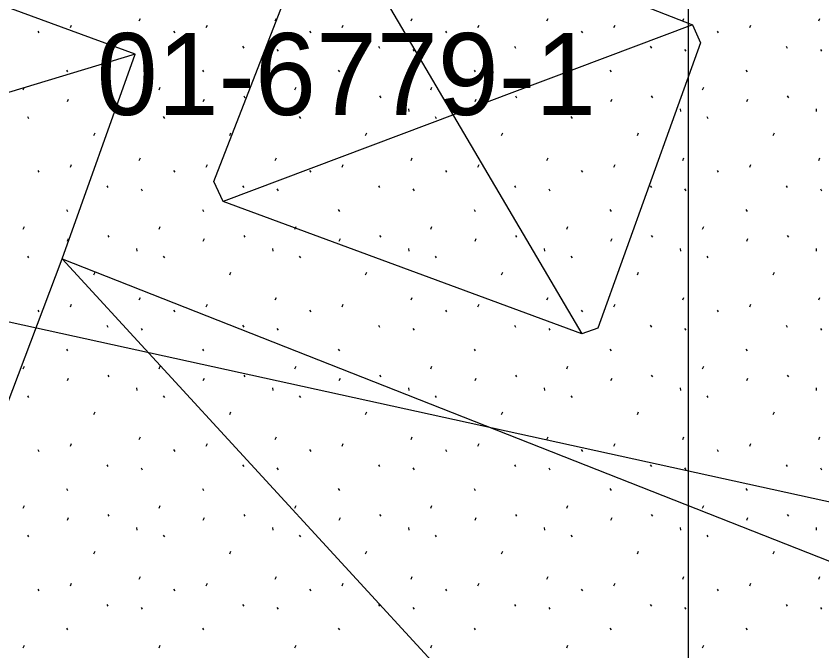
# Model space of a CAD drawing. Extents: x 419101 to 420177, y 4451541 to 4452254.
# Drawn here: x 420070.78 to 420080.61, y 4452018.77 to 4452026.51 of the extents above; entities that cross this region are included whole.
import ezdxf

# ---------------------------------------------------------------- set-up
doc = ezdxf.new("R2010")
doc.units = 0
for name, color, linetype in [('2_KADASTRO', 7, 'Continuous'), ('3_HALİHAZIR', 7, 'Continuous'), ('Level 1', 7, 'Continuous'), ('Level 61', 7, 'Continuous')]:
    doc.layers.add(name, color=color, linetype=linetype)

msp = doc.modelspace()

# ---------------------------------------------------------------- linework, layer by layer
at = {"layer": '2_KADASTRO'}
msp.add_lwpolyline([(420044.139, 4452028.602), (420046.42, 4452042.62), (420067.824, 4452037.969), (420095.36, 4452031.511), (420094.193, 4452026.24), (420109.972, 4452021.564), (420107.982, 4452014.605)], close=True, dxfattribs=at)
at = {"layer": '3_HALİHAZIR'}
for p, q in [((420074.5385, 4452027.9701), (420077.6811, 4452022.6377)), ((420079.0327, 4452026.4042), (420073.3019, 4452024.2503)), ((420072.23, 4452026.0462), (420051.0871, 4452019.6609)), ((420071.3375, 4452023.5505), (420088.1652, 4452005.2457))]:
    msp.add_line(p, q, dxfattribs=at)
for points in [[(420067.3846, 4452013.0899), (420071.3375, 4452023.5505), (420072.23, 4452026.0462), (420055.8844, 4452032.0396), (420051.0871, 4452019.6609)], [(420073.3019, 4452024.2503), (420073.19, 4452024.4956), (420074.5385, 4452027.9701), (420074.7271, 4452028.089), (420079.0327, 4452026.4042), (420079.1317, 4452026.1877), (420077.877, 4452022.7044), (420077.6811, 4452022.6377)], [(420067.3846, 4452013.0899), (420071.3375, 4452023.5505), (420092.1272, 4452015.3666), (420088.1652, 4452005.2457)]]:
    msp.add_lwpolyline(points, close=True, dxfattribs=at)
at = {"layer": 'Level 1'}
msp.add_lwpolyline([(420078.982, 4452029.221), (420094.216, 4452029.221), (420094.216, 4452014.436), (420078.982, 4452014.436)], close=True, dxfattribs=at)
at = {"layer": 'Level 61'}
for p, q in [((420072.2801, 4452026.4527), (420072.2941, 4452026.4847)), ((420073.9387, 4452026.4527), (420073.9527, 4452026.4847)), ((420075.5973, 4452026.4527), (420075.6113, 4452026.4847)), ((420077.2559, 4452026.4527), (420077.2699, 4452026.4847)), ((420078.9145, 4452026.4527), (420078.9285, 4452026.4847)), ((420080.5731, 4452026.4527), (420080.5871, 4452026.4847)), ((420071.0405, 4452026.3295), (420071.0547, 4452026.3083)), ((420071.4381, 4452026.3711), (420071.4523, 4452026.4031)), ((420072.6991, 4452026.3295), (420072.7133, 4452026.3083)), ((420073.0967, 4452026.3711), (420073.1109, 4452026.4031)), ((420074.3577, 4452026.3295), (420074.3719, 4452026.3083)), ((420074.7553, 4452026.3711), (420074.7695, 4452026.4031)), ((420076.0163, 4452026.3295), (420076.0305, 4452026.3083)), ((420076.4139, 4452026.3711), (420076.4281, 4452026.4031)), ((420077.6749, 4452026.3295), (420077.6891, 4452026.3083)), ((420078.0725, 4452026.3711), (420078.0867, 4452026.4031)), ((420079.3335, 4452026.3295), (420079.3477, 4452026.3083)), ((420079.7311, 4452026.3711), (420079.7453, 4452026.4031)), ((420071.8821, 4452026.1437), (420071.8963, 4452026.1223)), ((420073.5407, 4452026.1437), (420073.5549, 4452026.1223)), ((420075.1993, 4452026.1437), (420075.2135, 4452026.1223)), ((420076.8579, 4452026.1437), (420076.8721, 4452026.1223)), ((420078.5165, 4452026.1437), (420078.5307, 4452026.1223)), ((420080.1751, 4452026.1437), (420080.1893, 4452026.1223)), ((420072.3019, 4452026.1053), (420072.3161, 4452026.0839)), ((420073.9605, 4452026.1053), (420073.9747, 4452026.0839)), ((420075.6191, 4452026.1053), (420075.6333, 4452026.0839)), ((420077.2777, 4452026.1053), (420077.2919, 4452026.0839)), ((420078.9363, 4452026.1053), (420078.9505, 4452026.0839)), ((420080.5949, 4452026.1053), (420080.6091, 4452026.0839)), ((420071.3909, 4452025.8531), (420071.4051, 4452025.8317)), ((420073.0495, 4452025.8531), (420073.0637, 4452025.8317)), ((420074.7081, 4452025.8531), (420074.7223, 4452025.8317)), ((420076.3667, 4452025.8531), (420076.3809, 4452025.8317)), ((420078.0253, 4452025.8531), (420078.0395, 4452025.8317)), ((420079.6839, 4452025.8531), (420079.6981, 4452025.8317)), ((420070.8627, 4452025.6145), (420070.8769, 4452025.6463)), ((420072.5213, 4452025.6145), (420072.5355, 4452025.6463)), ((420074.1799, 4452025.6145), (420074.1941, 4452025.6463)), ((420075.8385, 4452025.6145), (420075.8527, 4452025.6463)), ((420077.4971, 4452025.6145), (420077.5113, 4452025.6463)), ((420079.1557, 4452025.6145), (420079.1699, 4452025.6463)), ((420071.8955, 4452025.5377), (420071.9097, 4452025.5163)), ((420073.5541, 4452025.5377), (420073.5683, 4452025.5163)), ((420075.2127, 4452025.5377), (420075.2269, 4452025.5163)), ((420076.8713, 4452025.5377), (420076.8855, 4452025.5163)), ((420078.5299, 4452025.5377), (420078.5441, 4452025.5163)), ((420080.1885, 4452025.5377), (420080.2027, 4452025.5163)), ((420071.4025, 4452025.4687), (420071.4169, 4452025.5007)), ((420073.0611, 4452025.4687), (420073.0755, 4452025.5007)), ((420074.7197, 4452025.4687), (420074.7341, 4452025.5007)), ((420076.3783, 4452025.4687), (420076.3927, 4452025.5007)), ((420078.0369, 4452025.4687), (420078.0513, 4452025.5007)), ((420079.6955, 4452025.4687), (420079.7099, 4452025.5007)), ((420072.2471, 4452025.3795), (420072.2507, 4452025.3475)), ((420073.9057, 4452025.3795), (420073.9093, 4452025.3475)), ((420075.5643, 4452025.3795), (420075.5679, 4452025.3475)), ((420077.2229, 4452025.3795), (420077.2265, 4452025.3475)), ((420078.8815, 4452025.3795), (420078.8851, 4452025.3475)), ((420080.5401, 4452025.3795), (420080.5437, 4452025.3475)), ((420070.9145, 4452025.2855), (420070.9285, 4452025.2641)), ((420072.5731, 4452025.2855), (420072.5871, 4452025.2641)), ((420074.2317, 4452025.2855), (420074.2457, 4452025.2641)), ((420075.8903, 4452025.2855), (420075.9043, 4452025.2641)), ((420077.5489, 4452025.2855), (420077.5629, 4452025.2641)), ((420079.2075, 4452025.2855), (420079.2215, 4452025.2641)), ((420071.7257, 4452025.0567), (420071.7401, 4452025.0887)), ((420073.3843, 4452025.0567), (420073.3987, 4452025.0887)), ((420075.0429, 4452025.0567), (420075.0573, 4452025.0887)), ((420076.7015, 4452025.0567), (420076.7159, 4452025.0887)), ((420078.3601, 4452025.0567), (420078.3745, 4452025.0887)), ((420080.0187, 4452025.0567), (420080.0331, 4452025.0887)), ((420072.2801, 4452024.7507), (420072.2941, 4452024.7827)), ((420073.9387, 4452024.7507), (420073.9527, 4452024.7827)), ((420075.5973, 4452024.7507), (420075.6113, 4452024.7827)), ((420077.2559, 4452024.7507), (420077.2699, 4452024.7827)), ((420078.9145, 4452024.7507), (420078.9285, 4452024.7827)), ((420080.5731, 4452024.7507), (420080.5871, 4452024.7827)), ((420071.4381, 4452024.6691), (420071.4523, 4452024.7011)), ((420073.0967, 4452024.6691), (420073.1109, 4452024.7011)), ((420074.7553, 4452024.6691), (420074.7695, 4452024.7011)), ((420076.4139, 4452024.6691), (420076.4281, 4452024.7011)), ((420078.0725, 4452024.6691), (420078.0867, 4452024.7011)), ((420079.7311, 4452024.6691), (420079.7453, 4452024.7011)), ((420071.0405, 4452024.6275), (420071.0547, 4452024.6063)), ((420072.6991, 4452024.6275), (420072.7133, 4452024.6063)), ((420074.3577, 4452024.6275), (420074.3719, 4452024.6063)), ((420076.0163, 4452024.6275), (420076.0305, 4452024.6063)), ((420077.6749, 4452024.6275), (420077.6891, 4452024.6063)), ((420079.3335, 4452024.6275), (420079.3477, 4452024.6063)), ((420071.8821, 4452024.4417), (420071.8963, 4452024.4203)), ((420072.3019, 4452024.4033), (420072.3161, 4452024.3819)), ((420073.5407, 4452024.4417), (420073.5549, 4452024.4203)), ((420073.9605, 4452024.4033), (420073.9747, 4452024.3819)), ((420075.1993, 4452024.4417), (420075.2135, 4452024.4203)), ((420075.6191, 4452024.4033), (420075.6333, 4452024.3819)), ((420076.8579, 4452024.4417), (420076.8721, 4452024.4203)), ((420077.2777, 4452024.4033), (420077.2919, 4452024.3819)), ((420078.5165, 4452024.4417), (420078.5307, 4452024.4203)), ((420078.9363, 4452024.4033), (420078.9505, 4452024.3819)), ((420080.1751, 4452024.4417), (420080.1893, 4452024.4203)), ((420080.5949, 4452024.4033), (420080.6091, 4452024.3819)), ((420071.3909, 4452024.1511), (420071.4051, 4452024.1297)), ((420073.0495, 4452024.1511), (420073.0637, 4452024.1297)), ((420074.7081, 4452024.1511), (420074.7223, 4452024.1297)), ((420076.3667, 4452024.1511), (420076.3809, 4452024.1297)), ((420078.0253, 4452024.1511), (420078.0395, 4452024.1297)), ((420079.6839, 4452024.1511), (420079.6981, 4452024.1297)), ((420070.8627, 4452023.9125), (420070.8769, 4452023.9443)), ((420072.5213, 4452023.9125), (420072.5355, 4452023.9443)), ((420074.1799, 4452023.9125), (420074.1941, 4452023.9443)), ((420075.8385, 4452023.9125), (420075.8527, 4452023.9443)), ((420077.4971, 4452023.9125), (420077.5113, 4452023.9443)), ((420079.1557, 4452023.9125), (420079.1699, 4452023.9443)), ((420071.4025, 4452023.7667), (420071.4169, 4452023.7987)), ((420071.8955, 4452023.8357), (420071.9097, 4452023.8143)), ((420073.0611, 4452023.7667), (420073.0755, 4452023.7987)), ((420073.5541, 4452023.8357), (420073.5683, 4452023.8143)), ((420074.7197, 4452023.7667), (420074.7341, 4452023.7987)), ((420075.2127, 4452023.8357), (420075.2269, 4452023.8143)), ((420076.3783, 4452023.7667), (420076.3927, 4452023.7987)), ((420076.8713, 4452023.8357), (420076.8855, 4452023.8143)), ((420078.0369, 4452023.7667), (420078.0513, 4452023.7987)), ((420078.5299, 4452023.8357), (420078.5441, 4452023.8143)), ((420079.6955, 4452023.7667), (420079.7099, 4452023.7987)), ((420080.1885, 4452023.8357), (420080.2027, 4452023.8143)), ((420072.2471, 4452023.6775), (420072.2507, 4452023.6455)), ((420073.9057, 4452023.6775), (420073.9093, 4452023.6455)), ((420075.5643, 4452023.6775), (420075.5679, 4452023.6455)), ((420077.2229, 4452023.6775), (420077.2265, 4452023.6455)), ((420078.8815, 4452023.6775), (420078.8851, 4452023.6455)), ((420080.5401, 4452023.6775), (420080.5437, 4452023.6455)), ((420070.9145, 4452023.5835), (420070.9285, 4452023.5621)), ((420072.5731, 4452023.5835), (420072.5871, 4452023.5621)), ((420074.2317, 4452023.5835), (420074.2457, 4452023.5621)), ((420075.8903, 4452023.5835), (420075.9043, 4452023.5621)), ((420077.5489, 4452023.5835), (420077.5629, 4452023.5621)), ((420079.2075, 4452023.5835), (420079.2215, 4452023.5621)), ((420071.7257, 4452023.3547), (420071.7401, 4452023.3867)), ((420073.3843, 4452023.3547), (420073.3987, 4452023.3867)), ((420075.0429, 4452023.3547), (420075.0573, 4452023.3867)), ((420076.7015, 4452023.3547), (420076.7159, 4452023.3867)), ((420078.3601, 4452023.3547), (420078.3745, 4452023.3867)), ((420080.0187, 4452023.3547), (420080.0331, 4452023.3867)), ((420072.2801, 4452023.0487), (420072.2941, 4452023.0807)), ((420073.9387, 4452023.0487), (420073.9527, 4452023.0807)), ((420075.5973, 4452023.0487), (420075.6113, 4452023.0807)), ((420077.2559, 4452023.0487), (420077.2699, 4452023.0807)), ((420078.9145, 4452023.0487), (420078.9285, 4452023.0807)), ((420080.5731, 4452023.0487), (420080.5871, 4452023.0807)), ((420071.4381, 4452022.9671), (420071.4523, 4452022.9991)), ((420073.0967, 4452022.9671), (420073.1109, 4452022.9991)), ((420074.7553, 4452022.9671), (420074.7695, 4452022.9991)), ((420076.4139, 4452022.9671), (420076.4281, 4452022.9991)), ((420078.0725, 4452022.9671), (420078.0867, 4452022.9991)), ((420079.7311, 4452022.9671), (420079.7453, 4452022.9991)), ((420071.0405, 4452022.9255), (420071.0547, 4452022.9043)), ((420072.6991, 4452022.9255), (420072.7133, 4452022.9043)), ((420074.3577, 4452022.9255), (420074.3719, 4452022.9043)), ((420076.0163, 4452022.9255), (420076.0305, 4452022.9043)), ((420077.6749, 4452022.9255), (420077.6891, 4452022.9043)), ((420079.3335, 4452022.9255), (420079.3477, 4452022.9043)), ((420071.8821, 4452022.7397), (420071.8963, 4452022.7183)), ((420072.3019, 4452022.7013), (420072.3161, 4452022.6799)), ((420073.5407, 4452022.7397), (420073.5549, 4452022.7183)), ((420073.9605, 4452022.7013), (420073.9747, 4452022.6799)), ((420075.1993, 4452022.7397), (420075.2135, 4452022.7183)), ((420075.6191, 4452022.7013), (420075.6333, 4452022.6799)), ((420076.8579, 4452022.7397), (420076.8721, 4452022.7183)), ((420077.2777, 4452022.7013), (420077.2919, 4452022.6799)), ((420078.5165, 4452022.7397), (420078.5307, 4452022.7183)), ((420078.9363, 4452022.7013), (420078.9505, 4452022.6799)), ((420080.1751, 4452022.7397), (420080.1893, 4452022.7183)), ((420080.5949, 4452022.7013), (420080.6091, 4452022.6799)), ((420071.3909, 4452022.4491), (420071.4051, 4452022.4277)), ((420073.0495, 4452022.4491), (420073.0637, 4452022.4277)), ((420074.7081, 4452022.4491), (420074.7223, 4452022.4277)), ((420076.3667, 4452022.4491), (420076.3809, 4452022.4277)), ((420078.0253, 4452022.4491), (420078.0395, 4452022.4277)), ((420079.6839, 4452022.4491), (420079.6981, 4452022.4277)), ((420070.8627, 4452022.2105), (420070.8769, 4452022.2423)), ((420072.5213, 4452022.2105), (420072.5355, 4452022.2423)), ((420074.1799, 4452022.2105), (420074.1941, 4452022.2423)), ((420075.8385, 4452022.2105), (420075.8527, 4452022.2423)), ((420077.4971, 4452022.2105), (420077.5113, 4452022.2423)), ((420079.1557, 4452022.2105), (420079.1699, 4452022.2423)), ((420071.4025, 4452022.0647), (420071.4169, 4452022.0967)), ((420071.8955, 4452022.1337), (420071.9097, 4452022.1123)), ((420073.0611, 4452022.0647), (420073.0755, 4452022.0967)), ((420073.5541, 4452022.1337), (420073.5683, 4452022.1123)), ((420074.7197, 4452022.0647), (420074.7341, 4452022.0967)), ((420075.2127, 4452022.1337), (420075.2269, 4452022.1123)), ((420076.3783, 4452022.0647), (420076.3927, 4452022.0967)), ((420076.8713, 4452022.1337), (420076.8855, 4452022.1123)), ((420078.0369, 4452022.0647), (420078.0513, 4452022.0967)), ((420078.5299, 4452022.1337), (420078.5441, 4452022.1123)), ((420079.6955, 4452022.0647), (420079.7099, 4452022.0967)), ((420080.1885, 4452022.1337), (420080.2027, 4452022.1123)), ((420072.2471, 4452021.9755), (420072.2507, 4452021.9435)), ((420073.9057, 4452021.9755), (420073.9093, 4452021.9435)), ((420075.5643, 4452021.9755), (420075.5679, 4452021.9435)), ((420077.2229, 4452021.9755), (420077.2265, 4452021.9435)), ((420078.8815, 4452021.9755), (420078.8851, 4452021.9435)), ((420080.5401, 4452021.9755), (420080.5437, 4452021.9435)), ((420070.9145, 4452021.8815), (420070.9285, 4452021.8601)), ((420072.5731, 4452021.8815), (420072.5871, 4452021.8601)), ((420074.2317, 4452021.8815), (420074.2457, 4452021.8601)), ((420075.8903, 4452021.8815), (420075.9043, 4452021.8601)), ((420077.5489, 4452021.8815), (420077.5629, 4452021.8601)), ((420079.2075, 4452021.8815), (420079.2215, 4452021.8601)), ((420071.7257, 4452021.6527), (420071.7401, 4452021.6847)), ((420073.3843, 4452021.6527), (420073.3987, 4452021.6847)), ((420075.0429, 4452021.6527), (420075.0573, 4452021.6847)), ((420076.7015, 4452021.6527), (420076.7159, 4452021.6847)), ((420078.3601, 4452021.6527), (420078.3745, 4452021.6847)), ((420080.0187, 4452021.6527), (420080.0331, 4452021.6847)), ((420071.4381, 4452021.2651), (420071.4523, 4452021.2971)), ((420072.2801, 4452021.3467), (420072.2941, 4452021.3787)), ((420073.0967, 4452021.2651), (420073.1109, 4452021.2971)), ((420073.9387, 4452021.3467), (420073.9527, 4452021.3787)), ((420074.7553, 4452021.2651), (420074.7695, 4452021.2971)), ((420075.5973, 4452021.3467), (420075.6113, 4452021.3787)), ((420076.4139, 4452021.2651), (420076.4281, 4452021.2971)), ((420077.2559, 4452021.3467), (420077.2699, 4452021.3787)), ((420078.0725, 4452021.2651), (420078.0867, 4452021.2971)), ((420078.9145, 4452021.3467), (420078.9285, 4452021.3787)), ((420079.7311, 4452021.2651), (420079.7453, 4452021.2971)), ((420080.5731, 4452021.3467), (420080.5871, 4452021.3787)), ((420071.0405, 4452021.2235), (420071.0547, 4452021.2023)), ((420072.6991, 4452021.2235), (420072.7133, 4452021.2023)), ((420074.3577, 4452021.2235), (420074.3719, 4452021.2023)), ((420076.0163, 4452021.2235), (420076.0305, 4452021.2023)), ((420077.6749, 4452021.2235), (420077.6891, 4452021.2023)), ((420079.3335, 4452021.2235), (420079.3477, 4452021.2023)), ((420071.8821, 4452021.0377), (420071.8963, 4452021.0163)), ((420073.5407, 4452021.0377), (420073.5549, 4452021.0163)), ((420075.1993, 4452021.0377), (420075.2135, 4452021.0163)), ((420076.8579, 4452021.0377), (420076.8721, 4452021.0163)), ((420078.5165, 4452021.0377), (420078.5307, 4452021.0163)), ((420080.1751, 4452021.0377), (420080.1893, 4452021.0163)), ((420072.3019, 4452020.9993), (420072.3161, 4452020.9779)), ((420073.9605, 4452020.9993), (420073.9747, 4452020.9779)), ((420075.6191, 4452020.9993), (420075.6333, 4452020.9779)), ((420077.2777, 4452020.9993), (420077.2919, 4452020.9779)), ((420078.9363, 4452020.9993), (420078.9505, 4452020.9779)), ((420080.5949, 4452020.9993), (420080.6091, 4452020.9779)), ((420071.3909, 4452020.7471), (420071.4051, 4452020.7257)), ((420073.0495, 4452020.7471), (420073.0637, 4452020.7257)), ((420074.7081, 4452020.7471), (420074.7223, 4452020.7257)), ((420076.3667, 4452020.7471), (420076.3809, 4452020.7257)), ((420078.0253, 4452020.7471), (420078.0395, 4452020.7257)), ((420079.6839, 4452020.7471), (420079.6981, 4452020.7257)), ((420070.8627, 4452020.5085), (420070.8769, 4452020.5403)), ((420072.5213, 4452020.5085), (420072.5355, 4452020.5403)), ((420074.1799, 4452020.5085), (420074.1941, 4452020.5403)), ((420075.8385, 4452020.5085), (420075.8527, 4452020.5403)), ((420077.4971, 4452020.5085), (420077.5113, 4452020.5403)), ((420079.1557, 4452020.5085), (420079.1699, 4452020.5403)), ((420071.8955, 4452020.4317), (420071.9097, 4452020.4103)), ((420073.5541, 4452020.4317), (420073.5683, 4452020.4103)), ((420075.2127, 4452020.4317), (420075.2269, 4452020.4103)), ((420076.8713, 4452020.4317), (420076.8855, 4452020.4103)), ((420078.5299, 4452020.4317), (420078.5441, 4452020.4103)), ((420080.1885, 4452020.4317), (420080.2027, 4452020.4103)), ((420071.4025, 4452020.3627), (420071.4169, 4452020.3947)), ((420073.0611, 4452020.3627), (420073.0755, 4452020.3947)), ((420074.7197, 4452020.3627), (420074.7341, 4452020.3947)), ((420076.3783, 4452020.3627), (420076.3927, 4452020.3947)), ((420078.0369, 4452020.3627), (420078.0513, 4452020.3947)), ((420079.6955, 4452020.3627), (420079.7099, 4452020.3947)), ((420072.2471, 4452020.2735), (420072.2507, 4452020.2415)), ((420073.9057, 4452020.2735), (420073.9093, 4452020.2415)), ((420075.5643, 4452020.2735), (420075.5679, 4452020.2415)), ((420077.2229, 4452020.2735), (420077.2265, 4452020.2415)), ((420078.8815, 4452020.2735), (420078.8851, 4452020.2415)), ((420080.5401, 4452020.2735), (420080.5437, 4452020.2415)), ((420070.9145, 4452020.1795), (420070.9285, 4452020.1581)), ((420072.5731, 4452020.1795), (420072.5871, 4452020.1581)), ((420074.2317, 4452020.1795), (420074.2457, 4452020.1581)), ((420075.8903, 4452020.1795), (420075.9043, 4452020.1581)), ((420077.5489, 4452020.1795), (420077.5629, 4452020.1581)), ((420079.2075, 4452020.1795), (420079.2215, 4452020.1581)), ((420071.7257, 4452019.9507), (420071.7401, 4452019.9827)), ((420073.3843, 4452019.9507), (420073.3987, 4452019.9827)), ((420075.0429, 4452019.9507), (420075.0573, 4452019.9827)), ((420076.7015, 4452019.9507), (420076.7159, 4452019.9827)), ((420078.3601, 4452019.9507), (420078.3745, 4452019.9827)), ((420080.0187, 4452019.9507), (420080.0331, 4452019.9827)), ((420072.2801, 4452019.6447), (420072.2941, 4452019.6767)), ((420073.9387, 4452019.6447), (420073.9527, 4452019.6767)), ((420075.5973, 4452019.6447), (420075.6113, 4452019.6767)), ((420077.2559, 4452019.6447), (420077.2699, 4452019.6767)), ((420078.9145, 4452019.6447), (420078.9285, 4452019.6767)), ((420080.5731, 4452019.6447), (420080.5871, 4452019.6767)), ((420071.4381, 4452019.5631), (420071.4523, 4452019.5951)), ((420073.0967, 4452019.5631), (420073.1109, 4452019.5951)), ((420074.7553, 4452019.5631), (420074.7695, 4452019.5951)), ((420076.4139, 4452019.5631), (420076.4281, 4452019.5951)), ((420078.0725, 4452019.5631), (420078.0867, 4452019.5951)), ((420079.7311, 4452019.5631), (420079.7453, 4452019.5951)), ((420071.0405, 4452019.5215), (420071.0547, 4452019.5003)), ((420072.6991, 4452019.5215), (420072.7133, 4452019.5003)), ((420074.3577, 4452019.5215), (420074.3719, 4452019.5003)), ((420076.0163, 4452019.5215), (420076.0305, 4452019.5003)), ((420077.6749, 4452019.5215), (420077.6891, 4452019.5003)), ((420079.3335, 4452019.5215), (420079.3477, 4452019.5003)), ((420071.8821, 4452019.3357), (420071.8963, 4452019.3143)), ((420073.5407, 4452019.3357), (420073.5549, 4452019.3143)), ((420075.1993, 4452019.3357), (420075.2135, 4452019.3143)), ((420076.8579, 4452019.3357), (420076.8721, 4452019.3143)), ((420078.5165, 4452019.3357), (420078.5307, 4452019.3143)), ((420080.1751, 4452019.3357), (420080.1893, 4452019.3143)), ((420072.3019, 4452019.2973), (420072.3161, 4452019.2759)), ((420073.9605, 4452019.2973), (420073.9747, 4452019.2759)), ((420075.6191, 4452019.2973), (420075.6333, 4452019.2759)), ((420077.2777, 4452019.2973), (420077.2919, 4452019.2759)), ((420078.9363, 4452019.2973), (420078.9505, 4452019.2759)), ((420080.5949, 4452019.2973), (420080.6091, 4452019.2759)), ((420071.3909, 4452019.0451), (420071.4051, 4452019.0237)), ((420073.0495, 4452019.0451), (420073.0637, 4452019.0237)), ((420074.7081, 4452019.0451), (420074.7223, 4452019.0237)), ((420076.3667, 4452019.0451), (420076.3809, 4452019.0237)), ((420078.0253, 4452019.0451), (420078.0395, 4452019.0237)), ((420079.6839, 4452019.0451), (420079.6981, 4452019.0237)), ((420070.8627, 4452018.8065), (420070.8769, 4452018.8383)), ((420072.5213, 4452018.8065), (420072.5355, 4452018.8383)), ((420074.1799, 4452018.8065), (420074.1941, 4452018.8383)), ((420075.8385, 4452018.8065), (420075.8527, 4452018.8383)), ((420077.4971, 4452018.8065), (420077.5113, 4452018.8383)), ((420079.1557, 4452018.8065), (420079.1699, 4452018.8383))]:
    msp.add_line(p, q, dxfattribs=at)

# ---------------------------------------------------------------- texts
at = {"layer": '2_KADASTRO'}
msp.add_text('01-6779-1', height=1, dxfattribs=at).set_placement((420071.7595, 4452025.3055))

doc.saveas('drawing.dxf')
